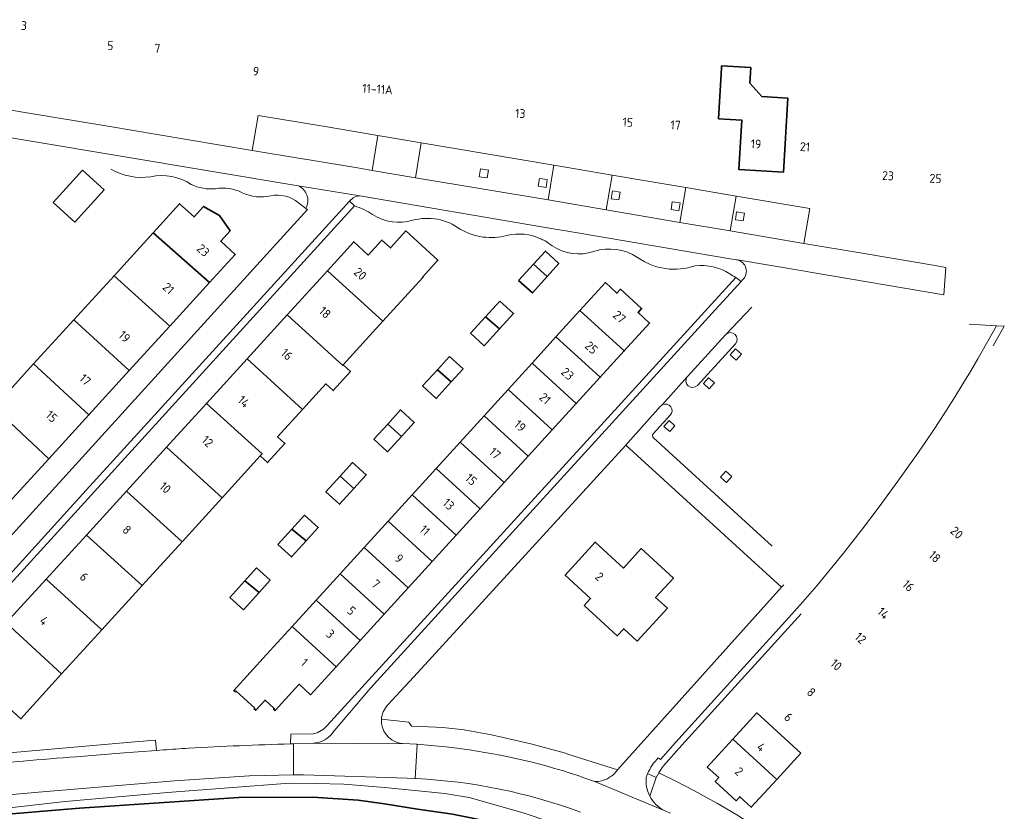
# Model space of a CAD drawing. Extents: x 150256 to 156914, y 461459 to 469481.
# Tile 515 of 656: x 155040 to 155189, y 467253 to 467373. Entities that reach past the tile are written whole.
import ezdxf
from ezdxf.enums import TextEntityAlignment as Align

# ---------------------------------------------------------------- set-up
doc = ezdxf.new("R2010")
doc.units = 0
doc.header["$LTSCALE"] = 0.75
for name, color, linetype, lineweight in [('B-RO-GK-BESCHOEIING-G', 251, 'GK-BESCHOEIING', 35), ('B-RO-GR-BEPLANTING_CULTUUR_BODEMBEDEKKER-GV', 251, 'CONTINUOUS', 18), ('B-RO-GR-BEPLANTING_CULTUUR_HEESTERS-GV', 251, 'CONTINUOUS', 18), ('B-RO-GR-GROENVOORZIENING-GV', 251, 'CONTINUOUS', 18), ('B-RO-OG-BEBOUWING-GV', 6, 'CONTINUOUS', 35), ('B-RO-OG-BEBOUWING-T18', 1, 'CONTINUOUS', 18), ('B-RO-OG-TERREIN_CULTUURSCHEIDING-GV', 251, 'CONTINUOUS', 18), ('B-RO-OG-WATER_SLOOT-GV', 251, 'CONTINUOUS', 18), ('B-RO-VH-VERHARDING_BETONSTRAATSTEEN-GV', 251, 'CONTINUOUS', 18), ('B-RO-VH-VERHARDING_STRAATBAKSTEEN-GV', 251, 'CONTINUOUS', 18), ('B-RO-VH-VERHARDING_TEGEL-GV', 251, 'CONTINUOUS', 18)]:
    doc.layers.add(name, color=color, linetype=linetype, lineweight=lineweight)
doc.styles.add('NLCS-ISO-M200-T18', font='NLCS-ISO.ttf', dxfattribs={"height": 360})
doc.linetypes.add('GK-BESCHOEIING', pattern='A,30,-5,[1,NLCS.SHX,S=1,R=0,X=0,Y=0],-5', length=40)

msp = doc.modelspace()

# ---------------------------------------------------------------- linework, layer by layer
at = {"layer": 'B-RO-GK-BESCHOEIING-G'}
msp.add_lwpolyline([(155023.859, 467251.648), (155049.274, 467253.754), (155073.431, 467255.389), (155084.644, 467255.438), (155091.528, 467254.982), (155095.489, 467254.444), (155100.532, 467253.62), (155105.802, 467252.852), (155111.559, 467251.691), (155116.029, 467250.458), (155121.239, 467248.788), (155126.262, 467247.078), (155132.582, 467244.774), (155138.356, 467242.429), (155139.98, 467242.07), (155141.627, 467242.045), (155144.513, 467240.475), (155148.727, 467239.007), (155149.922, 467238.97)], dxfattribs=at)
msp.add_lwpolyline([(155023.859, 467251.648), (155049.274, 467253.754), (155073.431, 467255.389), (155084.644, 467255.438), (155091.528, 467254.982), (155095.489, 467254.444), (155100.532, 467253.62), (155105.802, 467252.852), (155111.559, 467251.691), (155116.029, 467250.458), (155121.239, 467248.788), (155126.262, 467247.078), (155132.582, 467244.774), (155138.356, 467242.429), (155139.98, 467242.07), (155141.627, 467242.045), (155144.513, 467240.475), (155148.727, 467239.007), (155149.922, 467238.97)], dxfattribs=at)
at = {"layer": 'B-RO-GR-BEPLANTING_CULTUUR_BODEMBEDEKKER-GV'}
for points in [[(155095.033, 467267.258, 0.359257), (155097.769, 467263.617)], [(155095.033, 467267.258, 0.359257), (155097.769, 467263.617)], [(155099.627, 467266.199, -0.0338895), (155099.191, 467266.794)], [(155099.627, 467266.199, -0.0338895), (155099.191, 467266.794)], [(155102.506, 467263.264, -0.0511723), (155121.132, 467259.839)], [(155102.506, 467263.264, -0.0511723), (155121.132, 467259.839)], [(155121.132, 467259.839, -0.0261026), (155127.037, 467257.901)], [(155121.132, 467259.839, -0.0261026), (155127.037, 467257.901)], [(155127.218, 467257.871, 0.1884553), (155129.552, 467258.405)], [(155127.218, 467257.871, 0.1884553), (155129.552, 467258.405)], [(155129.552, 467258.405, 0.0426443), (155130.273, 467258.906)], [(155129.552, 467258.405, 0.0426443), (155130.273, 467258.906)], [(155135.72, 467255.594, 0.1619267), (155137.906, 467253.442)], [(155135.72, 467255.594, 0.1619267), (155137.906, 467253.442)]]:
    msp.add_lwpolyline(points, format="xyb", dxfattribs=at)
for points in [[(155099.191, 467266.794), (155095.033, 467267.258)], [(155099.191, 467266.794), (155095.033, 467267.258)], [(155130.273, 467258.906), (155130.712, 467259.45), (155130.817, 467259.567), (155123.305, 467261.977), (155122.933, 467262.096), (155117.689, 467263.536), (155111.71, 467264.907), (155109.516, 467265.29), (155107.593, 467265.625), (155104.327, 467265.985), (155101.103, 467266.133), (155099.627, 467266.199)], [(155130.273, 467258.906), (155130.712, 467259.45), (155130.817, 467259.567), (155123.305, 467261.977), (155122.933, 467262.096), (155117.689, 467263.536), (155111.71, 467264.907), (155109.516, 467265.29), (155107.593, 467265.625), (155104.327, 467265.985), (155101.103, 467266.133), (155099.627, 467266.199)], [(155097.769, 467263.617), (155098.235, 467263.588), (155099.328, 467263.519), (155100.303, 467263.477), (155100.454, 467263.462)], [(155097.769, 467263.617), (155098.235, 467263.588), (155099.328, 467263.519), (155100.303, 467263.477), (155100.454, 467263.462)], [(155100.454, 467263.462), (155102.506, 467263.264)], [(155100.454, 467263.462), (155102.506, 467263.264)], [(155157.259, 467246.993), (155158.273, 467248.09), (155159.06, 467248.89), (155157.162, 467250.655), (155156.772, 467250.31), (155155.59, 467249.044), (155155.149, 467248.572), (155152.19, 467250.632), (155148.9, 467252.757), (155145.992, 467254.496), (155142.422, 467256.472), (155139.788, 467257.815), (155137.09, 467259.106), (155136.709, 467258.444), (155135.72, 467255.594)], [(155157.259, 467246.993), (155158.273, 467248.09), (155159.06, 467248.89), (155157.162, 467250.655), (155156.772, 467250.31), (155155.59, 467249.044), (155155.149, 467248.572), (155152.19, 467250.632), (155148.9, 467252.757), (155145.992, 467254.496), (155142.422, 467256.472), (155139.788, 467257.815), (155137.09, 467259.106), (155136.709, 467258.444), (155135.72, 467255.594)], [(155127.037, 467257.901), (155127.218, 467257.871)], [(155127.037, 467257.901), (155127.218, 467257.871)], [(155137.906, 467253.442), (155138.88, 467252.994)], [(155137.906, 467253.442), (155138.88, 467252.994)]]:
    msp.add_lwpolyline(points, dxfattribs=at)
at = {"layer": 'B-RO-GR-BEPLANTING_CULTUUR_HEESTERS-GV'}
for points in [[(155137.667, 467314.924, 0.1012947), (155137.346, 467314.684)], [(155137.667, 467314.924, 0.1012947), (155137.346, 467314.684)], [(155138.834, 467313.328, 0.8285351), (155137.667, 467314.924)], [(155138.834, 467313.328, 0.8285351), (155137.667, 467314.924)], [(155136.279, 467309.893, -0.4237028), (155136.246, 467310.509)], [(155136.279, 467309.893, -0.4237028), (155136.246, 467310.509)], [(155040.742, 467260.914, -0.0014873), (155048.811, 467261.576)], [(155040.742, 467260.914, -0.0014873), (155048.811, 467261.576)], [(155033.842, 467260.315, -0.0015823), (155040.742, 467260.914)], [(155033.842, 467260.315, -0.0015823), (155040.742, 467260.914)]]:
    msp.add_lwpolyline(points, format="xyb", dxfattribs=at)
for points in [[(155137.346, 467314.684), (155132.394, 467309.121), (155132.098, 467308.797), (155155.709, 467287.26), (155156.023, 467287.609)], [(155137.346, 467314.684), (155132.394, 467309.121), (155132.098, 467308.797), (155155.709, 467287.26), (155156.023, 467287.609)], [(155136.246, 467310.509), (155138.834, 467313.328)], [(155136.246, 467310.509), (155138.834, 467313.328)], [(155154.265, 467293.465), (155136.279, 467309.893)], [(155154.265, 467293.465), (155136.279, 467309.893)], [(155048.811, 467261.576), (155055.398, 467262.093), (155060.946, 467262.515), (155060.803, 467264.102), (155057.668, 467263.829), (155021.282, 467260.656), (155020.984, 467260.459), (155020.997, 467259.076), (155021.014, 467259.079), (155022.765, 467259.255), (155023.266, 467259.307)], [(155048.811, 467261.576), (155055.398, 467262.093), (155060.946, 467262.515), (155060.803, 467264.102), (155057.668, 467263.829), (155021.282, 467260.656), (155020.984, 467260.459), (155020.997, 467259.076), (155021.014, 467259.079), (155022.765, 467259.255), (155023.266, 467259.307)]]:
    msp.add_lwpolyline(points, dxfattribs=at)
at = {"layer": 'B-RO-GR-GROENVOORZIENING-GV'}
for points in [[(155110.062, 467350.645), (155109.881, 467349.46), (155111.067, 467349.277), (155111.249, 467350.463)], [(155110.062, 467350.645), (155109.881, 467349.46), (155111.067, 467349.277), (155111.249, 467350.463)], [(155118.985, 467349.212), (155118.804, 467348.026), (155119.99, 467347.844), (155120.172, 467349.029)], [(155118.985, 467349.212), (155118.804, 467348.026), (155119.99, 467347.844), (155120.172, 467349.029)], [(155130.049, 467347.313), (155129.867, 467346.127), (155131.054, 467345.945), (155131.235, 467347.13)], [(155130.049, 467347.313), (155129.867, 467346.127), (155131.054, 467345.945), (155131.235, 467347.13)], [(155139.134, 467345.68), (155138.953, 467344.494), (155140.139, 467344.311), (155140.321, 467345.497)], [(155139.134, 467345.68), (155138.953, 467344.494), (155140.139, 467344.311), (155140.321, 467345.497)], [(155148.888, 467344.14), (155148.706, 467342.954), (155149.893, 467342.772), (155150.074, 467343.958)], [(155148.888, 467344.14), (155148.706, 467342.954), (155149.893, 467342.772), (155150.074, 467343.958)], [(155148.718, 467323.37), (155147.922, 467322.472), (155148.82, 467321.675), (155149.615, 467322.573)], [(155148.718, 467323.37), (155147.922, 467322.472), (155148.82, 467321.675), (155149.615, 467322.573)], [(155144.642, 467319.012), (155143.846, 467318.114), (155144.744, 467317.317), (155145.54, 467318.215)], [(155144.642, 467319.012), (155143.846, 467318.114), (155144.744, 467317.317), (155145.54, 467318.215)], [(155138.636, 467312.528), (155137.841, 467311.63), (155138.738, 467310.833), (155139.534, 467311.731)], [(155138.636, 467312.528), (155137.841, 467311.63), (155138.738, 467310.833), (155139.534, 467311.731)], [(155147.257, 467304.826), (155146.461, 467303.928), (155147.359, 467303.131), (155148.154, 467304.029)], [(155147.257, 467304.826), (155146.461, 467303.928), (155147.359, 467303.131), (155148.154, 467304.029)]]:
    msp.add_lwpolyline(points, close=True, dxfattribs=at)
at = {"layer": 'B-RO-OG-BEBOUWING-GV'}
for points in [[(155146.592, 467365.903), (155146.15, 467358.263), (155149.65, 467358.059), (155149.212, 467350.57), (155156.013, 467350.18), (155156.66, 467361.365), (155152.683, 467361.621), (155150.89, 467363.621), (155151.019, 467365.998), (155146.611, 467366.273)], [(155146.592, 467365.903), (155146.15, 467358.263), (155149.65, 467358.059), (155149.212, 467350.57), (155156.013, 467350.18), (155156.66, 467361.365), (155152.683, 467361.621), (155150.89, 467363.621), (155151.019, 467365.998), (155146.611, 467366.273)], [(155045.281, 467345.556), (155048.546, 467342.588), (155052.99, 467347.459), (155049.722, 467350.44)], [(155045.281, 467345.556), (155048.546, 467342.588), (155052.99, 467347.459), (155049.722, 467350.44)], [(155060.421, 467340.952), (155068.997, 467333.443), (155072.883, 467337.702), (155070.681, 467339.701), (155072.125, 467341.288), (155070.509, 467343.582), (155068.087, 467344.957), (155066.64, 467343.365), (155064.449, 467345.367)], [(155060.421, 467340.952), (155068.997, 467333.443), (155072.883, 467337.702), (155070.681, 467339.701), (155072.125, 467341.288), (155070.509, 467343.582), (155068.087, 467344.957), (155066.64, 467343.365), (155064.449, 467345.367)], [(155068.997, 467333.443), (155060.421, 467340.952), (155054.506, 467334.47), (155062.946, 467326.81)], [(155068.997, 467333.443), (155060.421, 467340.952), (155054.506, 467334.47), (155062.946, 467326.81)], [(155095.265, 467327.554), (155101.321, 467334.197), (155101.274, 467334.24), (155103.601, 467336.809), (155098.737, 467341.242), (155096.398, 467338.689), (155095.107, 467339.867), (155093.029, 467337.597), (155090.84, 467339.601), (155086.846, 467335.221)], [(155095.265, 467327.554), (155101.321, 467334.197), (155101.274, 467334.24), (155103.601, 467336.809), (155098.737, 467341.242), (155096.398, 467338.689), (155095.107, 467339.867), (155093.029, 467337.597), (155090.84, 467339.601), (155086.846, 467335.221)], [(155120.158, 467334.353), (155121.933, 467336.337), (155119.895, 467338.193), (155118.093, 467336.205)], [(155120.158, 467334.353), (155121.933, 467336.337), (155119.895, 467338.193), (155118.093, 467336.205)], [(155115.837, 467333.717), (155117.918, 467331.85), (155120.158, 467334.353), (155118.093, 467336.205)], [(155115.837, 467333.717), (155117.918, 467331.85), (155120.158, 467334.353), (155118.093, 467336.205)], [(155062.946, 467326.81), (155054.506, 467334.47), (155048.396, 467327.774), (155056.816, 467320.091)], [(155062.946, 467326.81), (155054.506, 467334.47), (155048.396, 467327.774), (155056.816, 467320.091)], [(155089.243, 467320.948), (155095.265, 467327.554), (155086.846, 467335.221), (155080.739, 467328.523), (155089.165, 467320.862)], [(155089.243, 467320.948), (155095.265, 467327.554), (155086.846, 467335.221), (155080.739, 467328.523), (155089.165, 467320.862)], [(155125.14, 467329.184), (155131.84, 467323.072), (155135.692, 467327.294), (155133.944, 467328.895), (155134.489, 467329.503), (155131.283, 467332.417), (155130.734, 467331.816), (155128.994, 467333.413)], [(155125.14, 467329.184), (155131.84, 467323.072), (155135.692, 467327.294), (155133.944, 467328.895), (155134.489, 467329.503), (155131.283, 467332.417), (155130.734, 467331.816), (155128.994, 467333.413)], [(155113.014, 467330.624), (155110.822, 467328.222), (155112.941, 467326.397), (155115.079, 467328.739)], [(155113.014, 467330.624), (155110.822, 467328.222), (155112.941, 467326.397), (155115.079, 467328.739)], [(155089.243, 467320.948), (155089.165, 467320.862), (155080.739, 467328.523), (155074.662, 467321.859), (155083.064, 467314.168), (155086.627, 467318.062), (155087.733, 467317.05), (155090.348, 467319.935)], [(155089.243, 467320.948), (155089.165, 467320.862), (155080.739, 467328.523), (155074.662, 467321.859), (155083.064, 467314.168), (155086.627, 467318.062), (155087.733, 467317.05), (155090.348, 467319.935)], [(155121.503, 467325.192), (155128.201, 467319.083), (155131.84, 467323.072), (155125.14, 467329.184)], [(155121.503, 467325.192), (155128.201, 467319.083), (155131.84, 467323.072), (155125.14, 467329.184)], [(155056.816, 467320.091), (155048.396, 467327.774), (155042.299, 467321.091), (155050.695, 467313.382)], [(155056.816, 467320.091), (155048.396, 467327.774), (155042.299, 467321.091), (155050.695, 467313.382)], [(155108.565, 467325.749), (155110.629, 467323.864), (155112.941, 467326.397), (155110.822, 467328.222)], [(155108.565, 467325.749), (155110.629, 467323.864), (155112.941, 467326.397), (155110.822, 467328.222)], [(155117.866, 467321.2), (155124.561, 467315.093), (155128.201, 467319.083), (155121.503, 467325.192)], [(155117.866, 467321.2), (155124.561, 467315.093), (155128.201, 467319.083), (155121.503, 467325.192)], [(155050.695, 467313.382), (155042.299, 467321.091), (155036.27, 467314.484), (155044.617, 467306.72)], [(155050.695, 467313.382), (155042.299, 467321.091), (155036.27, 467314.484), (155044.617, 467306.72)], [(155076.677, 467307.158), (155077.783, 467306.147), (155080.407, 467309.045), (155079.302, 467310.057), (155083.064, 467314.168), (155074.662, 467321.859), (155068.504, 467315.106), (155076.943, 467307.45)], [(155076.677, 467307.158), (155077.783, 467306.147), (155080.407, 467309.045), (155079.302, 467310.057), (155083.064, 467314.168), (155074.662, 467321.859), (155068.504, 467315.106), (155076.943, 467307.45)], [(155105.356, 467322.233), (155103.518, 467320.22), (155105.636, 467318.406), (155107.414, 467320.354)], [(155105.356, 467322.233), (155103.518, 467320.22), (155105.636, 467318.406), (155107.414, 467320.354)], [(155114.23, 467317.209), (155120.922, 467311.104), (155124.561, 467315.093), (155117.866, 467321.2)], [(155114.23, 467317.209), (155120.922, 467311.104), (155124.561, 467315.093), (155117.866, 467321.2)], [(155105.636, 467318.406), (155103.518, 467320.22), (155101.27, 467317.757), (155103.329, 467315.878)], [(155105.636, 467318.406), (155103.518, 467320.22), (155101.27, 467317.757), (155103.329, 467315.878)], [(155120.922, 467311.104), (155114.23, 467317.209), (155110.593, 467313.217), (155117.282, 467307.115)], [(155120.922, 467311.104), (155114.23, 467317.209), (155110.593, 467313.217), (155117.282, 467307.115)], [(155070.901, 467300.825), (155076.677, 467307.158), (155076.943, 467307.45), (155068.504, 467315.106), (155062.479, 467308.498)], [(155070.901, 467300.825), (155076.677, 467307.158), (155076.943, 467307.45), (155068.504, 467315.106), (155062.479, 467308.498)], [(155038.603, 467300.128), (155044.617, 467306.72), (155036.27, 467314.484), (155030.211, 467307.844)], [(155038.603, 467300.128), (155044.617, 467306.72), (155036.27, 467314.484), (155030.211, 467307.844)], [(155096.002, 467311.985), (155098.063, 467310.109), (155100.012, 467312.244), (155097.954, 467314.123)], [(155096.002, 467311.985), (155098.063, 467310.109), (155100.012, 467312.244), (155097.954, 467314.123)], [(155098.063, 467310.109), (155096.002, 467311.985), (155093.889, 467309.67), (155095.947, 467307.791)], [(155098.063, 467310.109), (155096.002, 467311.985), (155093.889, 467309.67), (155095.947, 467307.791)], [(155106.956, 467309.225), (155113.643, 467303.126), (155117.282, 467307.115), (155110.593, 467313.217)], [(155106.956, 467309.225), (155113.643, 467303.126), (155117.282, 467307.115), (155110.593, 467313.217)], [(155103.318, 467305.234), (155110.003, 467299.136), (155113.643, 467303.126), (155106.956, 467309.225)], [(155103.318, 467305.234), (155110.003, 467299.136), (155113.643, 467303.126), (155106.956, 467309.225)], [(155064.81, 467294.147), (155070.901, 467300.825), (155062.479, 467308.498), (155056.376, 467301.805)], [(155064.81, 467294.147), (155070.901, 467300.825), (155062.479, 467308.498), (155056.376, 467301.805)], [(155088.79, 467304.083), (155090.878, 467302.236), (155092.732, 467304.267), (155090.673, 467306.146)], [(155088.79, 467304.083), (155090.878, 467302.236), (155092.732, 467304.267), (155090.673, 467306.146)], [(155106.363, 467295.147), (155110.003, 467299.136), (155103.318, 467305.234), (155099.681, 467301.242)], [(155106.363, 467295.147), (155110.003, 467299.136), (155103.318, 467305.234), (155099.681, 467301.242)], [(155090.878, 467302.236), (155088.79, 467304.083), (155086.615, 467301.7), (155088.673, 467299.821)], [(155090.878, 467302.236), (155088.79, 467304.083), (155086.615, 467301.7), (155088.673, 467299.821)], [(155058.746, 467287.498), (155064.81, 467294.147), (155056.376, 467301.805), (155050.323, 467295.166)], [(155058.746, 467287.498), (155064.81, 467294.147), (155056.376, 467301.805), (155050.323, 467295.166)], [(155096.044, 467297.25), (155102.724, 467291.157), (155106.363, 467295.147), (155099.681, 467301.242)], [(155096.044, 467297.25), (155102.724, 467291.157), (155106.363, 467295.147), (155099.681, 467301.242)], [(155083.629, 467294.294), (155085.458, 467296.298), (155083.399, 467298.177), (155081.462, 467296.054)], [(155083.629, 467294.294), (155085.458, 467296.298), (155083.399, 467298.177), (155081.462, 467296.054)], [(155092.407, 467293.258), (155099.084, 467287.167), (155102.724, 467291.157), (155096.044, 467297.25)], [(155092.407, 467293.258), (155099.084, 467287.167), (155102.724, 467291.157), (155096.044, 467297.25)], [(155079.348, 467293.738), (155081.406, 467291.859), (155083.629, 467294.294), (155081.462, 467296.054)], [(155079.348, 467293.738), (155081.406, 467291.859), (155083.629, 467294.294), (155081.462, 467296.054)], [(155052.642, 467280.806), (155058.746, 467287.498), (155050.323, 467295.166), (155044.215, 467288.468)], [(155052.642, 467280.806), (155058.746, 467287.498), (155050.323, 467295.166), (155044.215, 467288.468)], [(155125.772, 467284.495), (155130.791, 467279.907), (155131.763, 467280.97), (155133.822, 467279.088), (155138.382, 467284.078), (155136.603, 467285.704), (155139.295, 467288.65), (155134.423, 467293.102), (155131.731, 467290.156), (155127.428, 467294.089), (155122.874, 467289.107), (155126.75, 467285.565)], [(155125.772, 467284.495), (155130.791, 467279.907), (155131.763, 467280.97), (155133.822, 467279.088), (155138.382, 467284.078), (155136.603, 467285.704), (155139.295, 467288.65), (155134.423, 467293.102), (155131.731, 467290.156), (155127.428, 467294.089), (155122.874, 467289.107), (155126.75, 467285.565)], [(155088.77, 467289.266), (155095.444, 467283.178), (155099.084, 467287.167), (155092.407, 467293.258)], [(155088.77, 467289.266), (155095.444, 467283.178), (155099.084, 467287.167), (155092.407, 467293.258)], [(155076.487, 467286.463), (155078.17, 467288.313), (155076.105, 467290.185), (155074.318, 467288.213)], [(155076.487, 467286.463), (155078.17, 467288.313), (155076.105, 467290.185), (155074.318, 467288.213)], [(155046.539, 467274.114), (155052.642, 467280.806), (155044.215, 467288.468), (155038.175, 467281.843)], [(155046.539, 467274.114), (155052.642, 467280.806), (155044.215, 467288.468), (155038.175, 467281.843)], [(155072.051, 467285.71), (155074.107, 467283.847), (155076.487, 467286.463), (155074.318, 467288.213)], [(155072.051, 467285.71), (155074.107, 467283.847), (155076.487, 467286.463), (155074.318, 467288.213)], [(155095.444, 467283.178), (155088.77, 467289.266), (155085.132, 467285.274), (155091.804, 467279.188)], [(155095.444, 467283.178), (155088.77, 467289.266), (155085.132, 467285.274), (155091.804, 467279.188)], [(155081.496, 467281.283), (155088.165, 467275.199), (155091.804, 467279.188), (155085.132, 467285.274)], [(155081.496, 467281.283), (155088.165, 467275.199), (155091.804, 467279.188), (155085.132, 467285.274)], [(155038.175, 467281.843), (155034.022, 467277.289), (155036.216, 467275.284), (155034.134, 467273.011), (155040.352, 467267.331), (155046.539, 467274.114)], [(155038.175, 467281.843), (155034.022, 467277.289), (155036.216, 467275.284), (155034.134, 467273.011), (155040.352, 467267.331), (155046.539, 467274.114)], [(155088.165, 467275.199), (155081.496, 467281.283), (155077.64, 467277.051), (155072.662, 467271.63), (155072.898, 467271.414), (155072.999, 467271.525), (155075.841, 467268.927), (155075.74, 467268.816), (155075.976, 467268.601), (155077.393, 467270.151), (155078.788, 467268.875), (155078.693, 467268.772), (155078.922, 467268.563), (155082.024, 467271.936), (155082.576, 467272.541), (155084.3, 467270.963)], [(155088.165, 467275.199), (155081.496, 467281.283), (155077.64, 467277.051), (155072.662, 467271.63), (155072.898, 467271.414), (155072.999, 467271.525), (155075.841, 467268.927), (155075.74, 467268.816), (155075.976, 467268.601), (155077.393, 467270.151), (155078.788, 467268.875), (155078.693, 467268.772), (155078.922, 467268.563), (155082.024, 467271.936), (155082.576, 467272.541), (155084.3, 467270.963)], [(155154.962, 467258.139), (155158.601, 467262.13), (155151.93, 467268.214), (155148.291, 467264.224)], [(155154.962, 467258.139), (155158.601, 467262.13), (155151.93, 467268.214), (155148.291, 467264.224)], [(155154.962, 467258.139), (155148.291, 467264.224), (155144.44, 467260.001), (155146.187, 467258.416), (155145.642, 467257.819), (155148.826, 467254.904), (155149.372, 467255.499), (155151.102, 467253.905)], [(155154.962, 467258.139), (155148.291, 467264.224), (155144.44, 467260.001), (155146.187, 467258.416), (155145.642, 467257.819), (155148.826, 467254.904), (155149.372, 467255.499), (155151.102, 467253.905)]]:
    msp.add_lwpolyline(points, close=True, dxfattribs=at)
at = {"layer": 'B-RO-OG-TERREIN_CULTUURSCHEIDING-GV'}
for points in [[(155100.145, 467258.257), (155098.961, 467258.325), (155083.216, 467258.848), (155081.733, 467258.813), (155075.051, 467258.654), (155063.658, 467257.902), (155043.072, 467256.219), (155028.32, 467254.885), (155023.254, 467254.37), (155002.069, 467252.214), (155000, 467252.004), (154981.436, 467249.898), (154951.793, 467246.994), (154927.985, 467244.486), (154927.892, 467244.477), (154911.985, 467242.881), (154910.308, 467242.182), (154902.416, 467241.45), (154897.744, 467241.231)], [(155100.145, 467258.257), (155098.961, 467258.325), (155083.216, 467258.848), (155081.733, 467258.813), (155075.051, 467258.654), (155063.658, 467257.902), (155043.072, 467256.219), (155028.32, 467254.885), (155023.254, 467254.37), (155002.069, 467252.214), (155000, 467252.004), (154981.436, 467249.898), (154951.793, 467246.994), (154927.985, 467244.486), (154927.892, 467244.477), (154911.985, 467242.881), (154910.308, 467242.182), (154902.416, 467241.45), (154897.744, 467241.231)], [(155100.304, 467258.248), (155100.145, 467258.257)], [(155100.304, 467258.248), (155100.145, 467258.257)], [(155026.168, 467252.402), (155047.097, 467254.794), (155062.628, 467256.132), (155081.099, 467257.538), (155085.146, 467257.52), (155089.359, 467257.419), (155095.558, 467256.911), (155104.634, 467256.01), (155108.354, 467255.375), (155116.526, 467253.047), (155124.616, 467250.328), (155132.772, 467246.773), (155140.657, 467244.297), (155145.089, 467242.174), (155149.562, 467239.355), (155149.922, 467238.97), (155151.75, 467237.02), (155152.503, 467236.216)], [(155026.168, 467252.402), (155047.097, 467254.794), (155062.628, 467256.132), (155081.099, 467257.538), (155085.146, 467257.52), (155089.359, 467257.419), (155095.558, 467256.911), (155104.634, 467256.01), (155108.354, 467255.375), (155116.526, 467253.047), (155124.616, 467250.328), (155132.772, 467246.773), (155140.657, 467244.297), (155145.089, 467242.174), (155149.562, 467239.355), (155149.922, 467238.97), (155151.75, 467237.02), (155152.503, 467236.216)]]:
    msp.add_lwpolyline(points, dxfattribs=at)
msp.add_lwpolyline([(155125.197, 467253.155, 0.0777257), (155100.304, 467258.248)], format="xyb", dxfattribs=at)
msp.add_lwpolyline([(155125.197, 467253.155, 0.0777257), (155100.304, 467258.248)], format="xyb", dxfattribs=at)
at = {"layer": 'B-RO-OG-WATER_SLOOT-GV'}
for points in [[(155116.526, 467253.047), (155108.354, 467255.375), (155104.634, 467256.01), (155095.558, 467256.911), (155089.359, 467257.419), (155085.146, 467257.52), (155081.099, 467257.538), (155062.628, 467256.132), (155047.097, 467254.794), (155026.168, 467252.402)], [(155116.526, 467253.047), (155108.354, 467255.375), (155104.634, 467256.01), (155095.558, 467256.911), (155089.359, 467257.419), (155085.146, 467257.52), (155081.099, 467257.538), (155062.628, 467256.132), (155047.097, 467254.794), (155026.168, 467252.402)], [(155023.859, 467251.648), (155049.274, 467253.754), (155073.431, 467255.389), (155084.644, 467255.438), (155091.528, 467254.982), (155095.489, 467254.444), (155100.532, 467253.62), (155105.802, 467252.852)], [(155105.802, 467252.852), (155100.532, 467253.62), (155095.489, 467254.444), (155091.528, 467254.982), (155084.644, 467255.438), (155073.431, 467255.389), (155049.274, 467253.754), (155023.859, 467251.648)], [(155023.859, 467251.648), (155049.274, 467253.754), (155073.431, 467255.389), (155084.644, 467255.438), (155091.528, 467254.982), (155095.489, 467254.444), (155100.532, 467253.62), (155105.802, 467252.852)], [(155105.802, 467252.852), (155100.532, 467253.62), (155095.489, 467254.444), (155091.528, 467254.982), (155084.644, 467255.438), (155073.431, 467255.389), (155049.274, 467253.754), (155023.859, 467251.648)]]:
    msp.add_lwpolyline(points, dxfattribs=at)
at = {"layer": 'B-RO-VH-VERHARDING_BETONSTRAATSTEEN-GV'}
for points in [[(155053.869, 467357.076), (155040.701, 467359.261), (155033.54, 467360.455), (155021.91, 467362.385), (155017.233, 467363.165), (155014.324, 467363.635), (155011.294, 467364.125), (155010.628, 467360.057), (155020.057, 467358.526), (155020.062, 467358.525), (155027.977, 467357.166), (155082.419, 467348.095), (155091.75, 467346.546), (155119.615, 467341.829), (155121.701, 467341.476), (155122.716, 467341.304), (155147.613, 467337.09), (155148.865, 467336.892)], [(155053.869, 467357.076), (155040.701, 467359.261), (155033.54, 467360.455), (155021.91, 467362.385), (155017.233, 467363.165), (155014.324, 467363.635), (155011.294, 467364.125), (155010.628, 467360.057), (155020.057, 467358.526), (155020.062, 467358.525), (155027.977, 467357.166), (155082.419, 467348.095), (155091.75, 467346.546), (155119.615, 467341.829), (155121.701, 467341.476), (155122.716, 467341.304), (155147.613, 467337.09), (155148.865, 467336.892)], [(155082.419, 467348.095), (155027.977, 467357.166)], [(155082.419, 467348.095), (155027.977, 467357.166)], [(155149.01, 467336.863), (155158.928, 467335.196), (155160.022, 467335.026), (155180.29, 467331.586), (155180.576, 467335.734), (155178.987, 467335.99), (155167.922, 467337.873), (155159.097, 467339.367), (155147.927, 467341.248), (155140.292, 467342.537), (155129.105, 467344.431), (155120.298, 467345.94), (155100.185, 467349.319), (155093.639, 467350.424), (155091.425, 467350.799), (155084.4, 467351.956), (155082.747, 467352.236), (155075.461, 467353.461), (155061.065, 467355.868), (155053.869, 467357.076)], [(155149.01, 467336.863), (155158.928, 467335.196), (155160.022, 467335.026), (155180.29, 467331.586), (155180.576, 467335.734), (155178.987, 467335.99), (155167.922, 467337.873), (155159.097, 467339.367), (155147.927, 467341.248), (155140.292, 467342.537), (155129.105, 467344.431), (155120.298, 467345.94), (155100.185, 467349.319), (155093.639, 467350.424), (155091.425, 467350.799), (155084.4, 467351.956), (155082.747, 467352.236), (155075.461, 467353.461), (155061.065, 467355.868), (155053.869, 467357.076)], [(155091.75, 467346.546), (155082.419, 467348.095)], [(155091.75, 467346.546), (155082.419, 467348.095)], [(155148.865, 467336.892), (155147.613, 467337.09), (155122.716, 467341.304), (155121.701, 467341.476), (155119.615, 467341.829), (155091.75, 467346.546)], [(155148.865, 467336.892), (155147.613, 467337.09), (155122.716, 467341.304), (155121.701, 467341.476), (155119.615, 467341.829), (155091.75, 467346.546)], [(155017.025, 467266.087), (155020.35, 467269.003), (155049.783, 467301.428), (155090.217, 467345.741), (155090.472, 467346.025), (155090.486, 467346.035)], [(155017.025, 467266.087), (155020.35, 467269.003), (155049.783, 467301.428), (155090.217, 467345.741), (155090.472, 467346.025), (155090.486, 467346.035)], [(155082.481, 467345.501), (155083.568, 467344.664)], [(155082.481, 467345.501), (155083.568, 467344.664)], [(155090.486, 467346.035), (155090.472, 467346.025), (155090.217, 467345.741), (155090.959, 467345.066), (155090.972, 467345.052)], [(155090.486, 467346.035), (155090.472, 467346.025), (155090.217, 467345.741), (155090.959, 467345.066), (155090.972, 467345.052)], [(155083.582, 467344.689), (155083.568, 467344.664), (155083.811, 467344.476), (155077.671, 467337.71), (155008.145, 467261.255), (155006.134, 467259.029), (155005.627, 467258.469)], [(155083.582, 467344.689), (155083.568, 467344.664), (155083.811, 467344.476), (155077.671, 467337.71), (155008.145, 467261.255), (155006.134, 467259.029), (155005.627, 467258.469)], [(155083.568, 467344.664), (155083.582, 467344.689)], [(155083.568, 467344.664), (155083.582, 467344.689)], [(155120.744, 467339.13), (155120.921, 467338.99)], [(155120.744, 467339.13), (155120.921, 467338.99)], [(155158.928, 467335.196), (155149.01, 467336.863)], [(155158.928, 467335.196), (155149.01, 467336.863)], [(155149.83, 467333.878), (155149.56, 467333.591), (155149.563, 467333.605), (155145.19, 467328.786), (155119.039, 467300.141), (155093.372, 467271.963), (155087.888, 467265.501), (155087.351, 467264.844)], [(155149.83, 467333.878), (155149.56, 467333.591), (155149.563, 467333.605), (155145.19, 467328.786), (155119.039, 467300.141), (155093.372, 467271.963), (155087.888, 467265.501), (155087.351, 467264.844)], [(155148.779, 467334.209), (155149.563, 467333.605), (155149.56, 467333.591), (155149.83, 467333.878)], [(155148.779, 467334.209), (155149.563, 467333.605), (155149.56, 467333.591), (155149.83, 467333.878)], [(155137.667, 467314.924), (155141.401, 467319.156), (155141.442, 467319.204), (155147.194, 467325.503), (155147.207, 467325.516), (155147.264, 467325.574), (155151.167, 467329.682)], [(155137.667, 467314.924), (155141.401, 467319.156), (155141.442, 467319.204), (155147.194, 467325.503), (155147.207, 467325.516), (155147.264, 467325.574), (155151.167, 467329.682)], [(155151.167, 467329.682), (155147.264, 467325.574)], [(155151.167, 467329.682), (155147.264, 467325.574)], [(155137.014, 467261.407), (155137.331, 467261.149), (155139.603, 467263.701), (155156.821, 467282.675), (155158.946, 467285.066), (155161.035, 467287.492), (155163.088, 467289.95), (155165.097, 467292.443), (155167.826, 467295.928), (155170.497, 467299.457), (155173.332, 467303.315), (155176.11, 467307.217), (155177.484, 467309.203), (155178.83, 467311.212), (155180.439, 467313.679), (155182.017, 467316.168), (155183.186, 467318.057), (155184.328, 467319.959), (155185.452, 467321.875), (155188.284, 467326.876), (155184.114, 467327.141)], [(155137.014, 467261.407), (155137.331, 467261.149), (155139.603, 467263.701), (155156.821, 467282.675), (155158.946, 467285.066), (155161.035, 467287.492), (155163.088, 467289.95), (155165.097, 467292.443), (155167.826, 467295.928), (155170.497, 467299.457), (155173.332, 467303.315), (155176.11, 467307.217), (155177.484, 467309.203), (155178.83, 467311.212), (155180.439, 467313.679), (155182.017, 467316.168), (155183.186, 467318.057), (155184.328, 467319.959), (155185.452, 467321.875), (155188.284, 467326.876), (155184.114, 467327.141)], [(155147.264, 467325.574), (155147.207, 467325.516), (155147.194, 467325.503), (155141.442, 467319.204), (155141.401, 467319.156)], [(155147.264, 467325.574), (155147.207, 467325.516), (155147.194, 467325.503), (155141.442, 467319.204), (155141.401, 467319.156)], [(155142.937, 467317.85), (155148.702, 467324.158)], [(155148.702, 467324.158), (155142.937, 467317.85)], [(155142.937, 467317.85), (155148.702, 467324.158)], [(155148.702, 467324.158), (155142.937, 467317.85)], [(155141.401, 467319.156), (155137.667, 467314.924)], [(155141.401, 467319.156), (155137.667, 467314.924)], [(155095.951, 467269.363), (155099.939, 467273.679), (155132.098, 467308.797), (155132.394, 467309.121), (155137.346, 467314.684)], [(155095.951, 467269.363), (155099.939, 467273.679), (155132.098, 467308.797), (155132.394, 467309.121), (155137.346, 467314.684)], [(155138.834, 467313.328), (155136.246, 467310.509)], [(155138.834, 467313.328), (155136.246, 467310.509)], [(155136.279, 467309.893), (155154.265, 467293.465)], [(155136.279, 467309.893), (155154.265, 467293.465)], [(155156.023, 467287.609), (155155.709, 467287.26), (155133.482, 467262.556), (155130.817, 467259.567), (155130.712, 467259.45), (155130.273, 467258.906)], [(155156.023, 467287.609), (155155.709, 467287.26), (155133.482, 467262.556), (155130.817, 467259.567), (155130.712, 467259.45), (155130.273, 467258.906)], [(155084.679, 467263.621), (155098.23, 467263.509), (155098.235, 467263.588), (155097.769, 467263.617)], [(155084.679, 467263.621), (155098.23, 467263.509), (155098.235, 467263.588), (155097.769, 467263.617)], [(155135.72, 467255.594), (155136.709, 467258.444), (155135.387, 467259.006)], [(155135.72, 467255.594), (155136.709, 467258.444), (155135.387, 467259.006)], [(155127.218, 467257.871), (155137.906, 467253.442)], [(155127.218, 467257.871), (155137.906, 467253.442)]]:
    msp.add_lwpolyline(points, dxfattribs=at)
for points in [[(155094.509, 467355.71), (155086.498, 467357.062), (155076.347, 467358.765), (155075.461, 467353.461), (155082.747, 467352.236), (155084.4, 467351.956), (155091.425, 467350.799), (155093.639, 467350.424)], [(155094.509, 467355.71), (155086.498, 467357.062), (155076.347, 467358.765), (155075.461, 467353.461), (155082.747, 467352.236), (155084.4, 467351.956), (155091.425, 467350.799), (155093.639, 467350.424)], [(155100.185, 467349.319), (155101.052, 467354.606), (155094.509, 467355.71), (155093.639, 467350.424)], [(155100.185, 467349.319), (155101.052, 467354.606), (155094.509, 467355.71), (155093.639, 467350.424)], [(155100.185, 467349.319), (155120.298, 467345.94), (155121.199, 467351.207), (155101.052, 467354.606)], [(155100.185, 467349.319), (155120.298, 467345.94), (155121.199, 467351.207), (155101.052, 467354.606)], [(155121.199, 467351.207), (155120.298, 467345.94), (155129.105, 467344.431), (155130.008, 467349.72)], [(155121.199, 467351.207), (155120.298, 467345.94), (155129.105, 467344.431), (155130.008, 467349.72)], [(155110.062, 467350.645), (155111.249, 467350.463), (155111.067, 467349.277), (155109.881, 467349.46)], [(155110.062, 467350.645), (155111.249, 467350.463), (155111.067, 467349.277), (155109.881, 467349.46)], [(155118.985, 467349.212), (155120.172, 467349.029), (155119.99, 467347.844), (155118.804, 467348.026)], [(155118.985, 467349.212), (155120.172, 467349.029), (155119.99, 467347.844), (155118.804, 467348.026)], [(155140.292, 467342.537), (155141.19, 467347.832), (155135.716, 467348.757), (155130.008, 467349.72), (155129.105, 467344.431)], [(155140.292, 467342.537), (155141.19, 467347.832), (155135.716, 467348.757), (155130.008, 467349.72), (155129.105, 467344.431)], [(155141.19, 467347.832), (155140.292, 467342.537), (155147.927, 467341.248), (155148.821, 467346.542)], [(155141.19, 467347.832), (155140.292, 467342.537), (155147.927, 467341.248), (155148.821, 467346.542)], [(155130.049, 467347.313), (155131.235, 467347.13), (155131.054, 467345.945), (155129.867, 467346.127)], [(155130.049, 467347.313), (155131.235, 467347.13), (155131.054, 467345.945), (155129.867, 467346.127)], [(155159.097, 467339.367), (155159.99, 467344.654), (155148.821, 467346.542), (155147.927, 467341.248)], [(155159.097, 467339.367), (155159.99, 467344.654), (155148.821, 467346.542), (155147.927, 467341.248)], [(155139.134, 467345.68), (155140.321, 467345.497), (155140.139, 467344.311), (155138.953, 467344.494)], [(155139.134, 467345.68), (155140.321, 467345.497), (155140.139, 467344.311), (155138.953, 467344.494)], [(155148.888, 467344.14), (155150.074, 467343.958), (155149.893, 467342.772), (155148.706, 467342.954)], [(155148.888, 467344.14), (155150.074, 467343.958), (155149.893, 467342.772), (155148.706, 467342.954)], [(155148.718, 467323.37), (155149.615, 467322.573), (155148.82, 467321.675), (155147.922, 467322.472)], [(155148.718, 467323.37), (155149.615, 467322.573), (155148.82, 467321.675), (155147.922, 467322.472)], [(155144.642, 467319.012), (155145.54, 467318.215), (155144.744, 467317.317), (155143.846, 467318.114)], [(155144.642, 467319.012), (155145.54, 467318.215), (155144.744, 467317.317), (155143.846, 467318.114)], [(155138.636, 467312.528), (155139.534, 467311.731), (155138.738, 467310.833), (155137.841, 467311.63)], [(155138.636, 467312.528), (155139.534, 467311.731), (155138.738, 467310.833), (155137.841, 467311.63)], [(155147.257, 467304.826), (155148.154, 467304.029), (155147.359, 467303.131), (155146.461, 467303.928)], [(155147.257, 467304.826), (155148.154, 467304.029), (155147.359, 467303.131), (155146.461, 467303.928)]]:
    msp.add_lwpolyline(points, close=True, dxfattribs=at)
for points in [[(155054.031, 467350.598, 0.1621602), (155060.069, 467349.455)], [(155054.031, 467350.598, 0.1621602), (155060.069, 467349.455)], [(155060.069, 467349.455, -0.2050645), (155066.189, 467348.304)], [(155060.069, 467349.455, -0.2050645), (155066.189, 467348.304)], [(155066.189, 467348.304, 0.1315451), (155069.883, 467347.632)], [(155066.189, 467348.304, 0.1315451), (155069.883, 467347.632)], [(155069.883, 467347.632, -0.1696564), (155073.933, 467347.047)], [(155069.883, 467347.632, -0.1696564), (155073.933, 467347.047)], [(155083.582, 467344.689, 0.4395939), (155082.419, 467348.095)], [(155082.419, 467348.095, -0.4395939), (155083.582, 467344.689)], [(155083.582, 467344.689, 0.4395939), (155082.419, 467348.095)], [(155082.419, 467348.095, -0.4395939), (155083.582, 467344.689)], [(155073.933, 467347.047, 0.1705578), (155078.272, 467346.563)], [(155073.933, 467347.047, 0.1705578), (155078.272, 467346.563)], [(155078.272, 467346.563, -0.2309195), (155082.481, 467345.501)], [(155078.272, 467346.563, -0.2309195), (155082.481, 467345.501)], [(155091.75, 467346.546, 0.1875515), (155090.486, 467346.035)], [(155090.486, 467346.035, -0.1875515), (155091.75, 467346.546)], [(155091.75, 467346.546, 0.1875515), (155090.486, 467346.035)], [(155090.486, 467346.035, -0.1875515), (155091.75, 467346.546)], [(155090.972, 467345.052, -0.0682272), (155093.71, 467343.727)], [(155090.972, 467345.052, -0.0682272), (155093.71, 467343.727)], [(155093.71, 467343.727, 0.221814), (155099.769, 467342.865)], [(155093.71, 467343.727, 0.221814), (155099.769, 467342.865)], [(155099.769, 467342.865, -0.2259341), (155106.993, 467341.523)], [(155099.769, 467342.865, -0.2259341), (155106.993, 467341.523)], [(155106.993, 467341.523, 0.2030029), (155114.032, 467340.57)], [(155106.993, 467341.523, 0.2030029), (155114.032, 467340.57)], [(155114.032, 467340.57, -0.169945), (155119.298, 467340.013)], [(155114.032, 467340.57, -0.169945), (155119.298, 467340.013)], [(155119.298, 467340.013, -0.0242434), (155120.014, 467339.628)], [(155119.298, 467340.013, -0.0242434), (155120.014, 467339.628)], [(155120.014, 467339.628, -0.0276244), (155120.744, 467339.13)], [(155120.014, 467339.628, -0.0276244), (155120.744, 467339.13)], [(155120.921, 467338.99, 0.2350611), (155127.243, 467338.158)], [(155120.921, 467338.99, 0.2350611), (155127.243, 467338.158)], [(155127.243, 467338.158, -0.2232491), (155133.881, 467337.224)], [(155127.243, 467338.158, -0.2232491), (155133.881, 467337.224)], [(155133.881, 467337.224, 0.2389567), (155142.623, 467335.959)], [(155133.881, 467337.224, 0.2389567), (155142.623, 467335.959)], [(155142.623, 467335.959, -0.1703749), (155147.834, 467334.763)], [(155142.623, 467335.959, -0.1703749), (155147.834, 467334.763)], [(155149.01, 467336.863, 0.0212203), (155148.865, 467336.892)], [(155148.865, 467336.892, -0.0212203), (155149.01, 467336.863)], [(155149.01, 467336.863, 0.0212203), (155148.865, 467336.892)], [(155148.865, 467336.892, -0.0212203), (155149.01, 467336.863)], [(155149.01, 467336.863, -0.5889503), (155149.83, 467333.878)], [(155149.83, 467333.878, 0.5889503), (155149.01, 467336.863)], [(155149.01, 467336.863, -0.5889503), (155149.83, 467333.878)], [(155149.83, 467333.878, 0.5889503), (155149.01, 467336.863)], [(155147.834, 467334.763, 0.0314749), (155148.779, 467334.209)], [(155147.834, 467334.763, 0.0314749), (155148.779, 467334.209)], [(155148.702, 467324.158, 0.950949), (155147.264, 467325.574)], [(155147.264, 467325.574, -0.950949), (155148.702, 467324.158)], [(155148.702, 467324.158, 0.950949), (155147.264, 467325.574)], [(155147.264, 467325.574, -0.950949), (155148.702, 467324.158)], [(155141.401, 467319.156, 0.9662144), (155142.937, 467317.85)], [(155142.937, 467317.85, -0.9662144), (155141.401, 467319.156)], [(155141.401, 467319.156, 0.9662144), (155142.937, 467317.85)], [(155142.937, 467317.85, -0.9662144), (155141.401, 467319.156)], [(155137.346, 467314.684, -0.1012947), (155137.667, 467314.924)], [(155137.346, 467314.684, -0.1012947), (155137.667, 467314.924)], [(155137.667, 467314.924, -0.8285351), (155138.834, 467313.328)], [(155137.667, 467314.924, -0.8285351), (155138.834, 467313.328)], [(155136.246, 467310.509, 0.4237028), (155136.279, 467309.893)], [(155136.246, 467310.509, 0.4237028), (155136.279, 467309.893)], [(155095.033, 467267.258, -0.1690771), (155095.951, 467269.363)], [(155095.033, 467267.258, -0.1690771), (155095.951, 467269.363)], [(155097.769, 467263.617, -0.359257), (155095.033, 467267.258)], [(155097.769, 467263.617, -0.359257), (155095.033, 467267.258)], [(155087.351, 467264.844, -0.2031426), (155084.679, 467263.621)], [(155087.351, 467264.844, -0.2031426), (155084.679, 467263.621)], [(155135.387, 467259.006, -0.0869261), (155137.014, 467261.407)], [(155135.387, 467259.006, -0.0869261), (155137.014, 467261.407)], [(155129.552, 467258.405, -0.1884553), (155127.218, 467257.871)], [(155129.552, 467258.405, -0.1884553), (155127.218, 467257.871)], [(155130.273, 467258.906, -0.0426443), (155129.552, 467258.405)], [(155130.273, 467258.906, -0.0426443), (155129.552, 467258.405)], [(155135.72, 467255.594, -0.1502987), (155135.191, 467258.461)], [(155135.191, 467258.461, 0.1502987), (155135.72, 467255.594)], [(155135.72, 467255.594, -0.1502987), (155135.191, 467258.461)], [(155135.191, 467258.461, 0.1502987), (155135.72, 467255.594)], [(155135.191, 467258.461, 0.0070832), (155135.387, 467259.006)], [(155135.387, 467259.006, -0.0070832), (155135.191, 467258.461)], [(155135.191, 467258.461, 0.0070832), (155135.387, 467259.006)], [(155135.387, 467259.006, -0.0070832), (155135.191, 467258.461)], [(155137.906, 467253.442, -0.1619267), (155135.72, 467255.594)], [(155137.906, 467253.442, -0.1619267), (155135.72, 467255.594)]]:
    msp.add_lwpolyline(points, format="xyb", dxfattribs=at)
at = {"layer": 'B-RO-VH-VERHARDING_STRAATBAKSTEEN-GV'}
for points in [[(155023.266, 467259.307), (155022.765, 467259.255), (155023.254, 467254.37), (155028.32, 467254.885), (155043.072, 467256.219), (155063.658, 467257.902), (155075.051, 467258.654), (155081.733, 467258.813), (155081.717, 467263.521), (155081.268, 467263.507)], [(155023.266, 467259.307), (155022.765, 467259.255), (155023.254, 467254.37), (155028.32, 467254.885), (155043.072, 467256.219), (155063.658, 467257.902), (155075.051, 467258.654), (155081.733, 467258.813), (155081.717, 467263.521), (155081.268, 467263.507)], [(155102.506, 467263.264), (155100.454, 467263.462), (155100.451, 467263.41), (155100.145, 467258.257), (155100.304, 467258.248)], [(155102.506, 467263.264), (155100.454, 467263.462), (155100.451, 467263.41), (155100.145, 467258.257), (155100.304, 467258.248)], [(155061.987, 467262.594), (155061.947, 467262.591), (155060.946, 467262.515), (155055.398, 467262.093), (155048.811, 467261.576)], [(155061.987, 467262.594), (155061.947, 467262.591), (155060.946, 467262.515), (155055.398, 467262.093), (155048.811, 467261.576)], [(155138.88, 467252.994), (155137.906, 467253.442), (155127.218, 467257.871), (155127.037, 467257.901)], [(155138.88, 467252.994), (155137.906, 467253.442), (155127.218, 467257.871), (155127.037, 467257.901)]]:
    msp.add_lwpolyline(points, dxfattribs=at)
for points in [[(155065.802, 467262.848, 0.0047148), (155061.987, 467262.594)], [(155065.802, 467262.848, 0.0047148), (155061.987, 467262.594)], [(155073.529, 467263.24, 0.0041372), (155065.802, 467262.848)], [(155073.529, 467263.24, 0.0041372), (155065.802, 467262.848)], [(155081.268, 467263.507, 0.0042635), (155073.529, 467263.24)], [(155081.268, 467263.507, 0.0042635), (155073.529, 467263.24)], [(155121.132, 467259.839, 0.0511723), (155102.506, 467263.264)], [(155121.132, 467259.839, 0.0511723), (155102.506, 467263.264)], [(155048.811, 467261.576, 0.0014873), (155040.742, 467260.914)], [(155048.811, 467261.576, 0.0014873), (155040.742, 467260.914)], [(155040.742, 467260.914, 0.0015823), (155033.842, 467260.315)], [(155040.742, 467260.914, 0.0015823), (155033.842, 467260.315)], [(155127.037, 467257.901, 0.0261026), (155121.132, 467259.839)], [(155127.037, 467257.901, 0.0261026), (155121.132, 467259.839)], [(155100.304, 467258.248, -0.0777257), (155125.197, 467253.155)], [(155100.304, 467258.248, -0.0777257), (155125.197, 467253.155)]]:
    msp.add_lwpolyline(points, format="xyb", dxfattribs=at)
msp.add_lwpolyline([(155100.145, 467258.257), (155100.451, 467263.41), (155100.454, 467263.462), (155100.303, 467263.477), (155099.328, 467263.519), (155098.235, 467263.588), (155098.23, 467263.509), (155084.679, 467263.621), (155081.717, 467263.521), (155081.733, 467258.813), (155083.216, 467258.848), (155098.961, 467258.325)], close=True, dxfattribs=at)
msp.add_lwpolyline([(155100.145, 467258.257), (155100.451, 467263.41), (155100.454, 467263.462), (155100.303, 467263.477), (155099.328, 467263.519), (155098.235, 467263.588), (155098.23, 467263.509), (155084.679, 467263.621), (155081.717, 467263.521), (155081.733, 467258.813), (155083.216, 467258.848), (155098.961, 467258.325)], close=True, dxfattribs=at)
at = {"layer": 'B-RO-VH-VERHARDING_TEGEL-GV'}
for points in [[(155018.492, 467265.572), (155021.817, 467269.159), (155090.972, 467345.052), (155090.959, 467345.066), (155090.217, 467345.741), (155049.783, 467301.428), (155020.35, 467269.003), (155017.025, 467266.087)], [(155018.492, 467265.572), (155021.817, 467269.159), (155090.972, 467345.052), (155090.959, 467345.066), (155090.217, 467345.741), (155049.783, 467301.428), (155020.35, 467269.003), (155017.025, 467266.087)], [(155087.351, 467264.844), (155087.888, 467265.501), (155093.372, 467271.963), (155119.039, 467300.141), (155145.19, 467328.786), (155149.563, 467333.605), (155148.779, 467334.209), (155086.831, 467266.299), (155086.24, 467265.732), (155085.323, 467265.165), (155084.707, 467265.058), (155081.293, 467264.966), (155081.268, 467263.507), (155081.717, 467263.521), (155084.679, 467263.621)], [(155087.351, 467264.844), (155087.888, 467265.501), (155093.372, 467271.963), (155119.039, 467300.141), (155145.19, 467328.786), (155149.563, 467333.605), (155148.779, 467334.209), (155086.831, 467266.299), (155086.24, 467265.732), (155085.323, 467265.165), (155084.707, 467265.058), (155081.293, 467264.966), (155081.268, 467263.507), (155081.717, 467263.521), (155084.679, 467263.621)], [(155187.759, 467323.822), (155189.465, 467326.801), (155188.284, 467326.876), (155185.452, 467321.875), (155184.328, 467319.959), (155183.186, 467318.057), (155182.017, 467316.168), (155180.439, 467313.679), (155178.83, 467311.212), (155177.484, 467309.203), (155176.11, 467307.217), (155173.332, 467303.315), (155170.497, 467299.457), (155167.826, 467295.928), (155165.097, 467292.443), (155163.088, 467289.95), (155161.035, 467287.492), (155158.946, 467285.066), (155156.821, 467282.675), (155139.603, 467263.701), (155137.331, 467261.149), (155137.014, 467261.407)], [(155187.759, 467323.822), (155189.465, 467326.801), (155188.284, 467326.876), (155185.452, 467321.875), (155184.328, 467319.959), (155183.186, 467318.057), (155182.017, 467316.168), (155180.439, 467313.679), (155178.83, 467311.212), (155177.484, 467309.203), (155176.11, 467307.217), (155173.332, 467303.315), (155170.497, 467299.457), (155167.826, 467295.928), (155165.097, 467292.443), (155163.088, 467289.95), (155161.035, 467287.492), (155158.946, 467285.066), (155156.821, 467282.675), (155139.603, 467263.701), (155137.331, 467261.149), (155137.014, 467261.407)], [(155137.806, 467260.214), (155140.576, 467263.315), (155158.645, 467283.207)], [(155137.806, 467260.214), (155140.576, 467263.315), (155158.645, 467283.207)], [(155135.387, 467259.006), (155136.709, 467258.444), (155137.09, 467259.106)], [(155135.387, 467259.006), (155136.709, 467258.444), (155137.09, 467259.106)]]:
    msp.add_lwpolyline(points, dxfattribs=at)
for points in [[(155084.679, 467263.621, 0.2031426), (155087.351, 467264.844)], [(155084.679, 467263.621, 0.2031426), (155087.351, 467264.844)], [(155137.014, 467261.407, 0.0869261), (155135.387, 467259.006)], [(155137.014, 467261.407, 0.0869261), (155135.387, 467259.006)], [(155137.09, 467259.106, -0.016397), (155137.806, 467260.214)], [(155137.09, 467259.106, -0.016397), (155137.806, 467260.214)]]:
    msp.add_lwpolyline(points, format="xyb", dxfattribs=at)

# ---------------------------------------------------------------- texts
at = {"layer": 'B-RO-OG-BEBOUWING-T18', "style": 'NLCS-ISO-M200-T18'}
for s, rotation, p in [('3', 356.8, (155040.844, 467372.381)), ('3', 356.8, (155040.844, 467372.381)), ('5', 356.7, (155053.947, 467369.329)), ('5', 356.7, (155053.947, 467369.329)), ('7', 356.7, (155061.069, 467368.923)), ('7', 356.7, (155061.069, 467368.923)), ('9', 350.7, (155076.006, 467365.448)), ('9', 350.7, (155076.006, 467365.448)), ('11-11A', 356.5, (155094.448, 467362.745)), ('11-11A', 356.5, (155094.448, 467362.745)), ('13', 356.6, (155116.093, 467359.056)), ('13', 356.6, (155116.093, 467359.056)), ('15', 356.7, (155132.391, 467357.722)), ('15', 356.7, (155132.391, 467357.722)), ('17', 356.7, (155139.632, 467357.3)), ('17', 356.7, (155139.632, 467357.3)), ('19', 356.7, (155151.828, 467354.427)), ('19', 356.7, (155151.828, 467354.427)), ('21', 356.7, (155159.247, 467354.001)), ('21', 356.7, (155159.247, 467354.001)), ('23', 356.6, (155171.835, 467349.622)), ('23', 356.6, (155171.835, 467349.622)), ('25', 356.6, (155179.042, 467349.196)), ('25', 356.6, (155179.042, 467349.196)), ('23', 317.6, (155068.028, 467338.316)), ('23', 317.6, (155068.028, 467338.316)), ('20', 317.6, (155091.827, 467334.747)), ('20', 317.6, (155091.827, 467334.747)), ('21', 317.6, (155062.762, 467332.543)), ('21', 317.6, (155062.762, 467332.543)), ('18', 317.6, (155086.481, 467328.884)), ('18', 317.6, (155086.481, 467328.884)), ('27', 317.6, (155131.121, 467328.218)), ('27', 317.6, (155131.121, 467328.218)), ('19', 317.6, (155056.093, 467325.233)), ('19', 317.6, (155056.093, 467325.233)), ('25', 317.6, (155126.869, 467323.558)), ('25', 317.6, (155126.869, 467323.558)), ('16', 317.6, (155080.694, 467322.537)), ('16', 317.6, (155080.694, 467322.537)), ('17', 317.6, (155050.127, 467318.695)), ('17', 317.6, (155050.127, 467318.695)), ('23', 317.6, (155123.261, 467319.603)), ('23', 317.6, (155123.261, 467319.603)), ('14', 317.6, (155074.168, 467315.381)), ('14', 317.6, (155074.168, 467315.381)), ('21', 317.6, (155119.844, 467315.857)), ('21', 317.6, (155119.844, 467315.857)), ('15', 317.6, (155045.042, 467313.121)), ('15', 317.6, (155045.042, 467313.121)), ('19', 317.6, (155116.054, 467311.703)), ('19', 317.6, (155116.054, 467311.703)), ('12', 317.6, (155068.666, 467309.347)), ('12', 317.6, (155068.666, 467309.347)), ('17', 317.6, (155112.255, 467307.539)), ('17', 317.6, (155112.255, 467307.539)), ('15', 317.6, (155108.638, 467303.575)), ('15', 317.6, (155108.638, 467303.575)), ('10', 317.6, (155062.276, 467302.339)), ('10', 317.6, (155062.276, 467302.339)), ('13', 317.6, (155105.22, 467299.829)), ('13', 317.6, (155105.22, 467299.829)), ('11', 317.6, (155101.612, 467295.874)), ('11', 317.6, (155101.612, 467295.874)), ('8', 317.6, (155056.462, 467295.963)), ('8', 317.6, (155056.462, 467295.963)), ('20', 317.6, (155182.255, 467295.532)), ('20', 317.6, (155182.255, 467295.532)), ('18', 317.6, (155178.923, 467291.878)), ('18', 317.6, (155178.923, 467291.878)), ('9', 317.6, (155097.723, 467291.61)), ('9', 317.6, (155097.723, 467291.61)), ('6', 317.6, (155049.963, 467288.835)), ('6', 317.6, (155049.963, 467288.835)), ('2', 317.6, (155128.077, 467288.871)), ('2', 317.6, (155128.077, 467288.871)), ('7', 317.6, (155094.201, 467287.75)), ('7', 317.6, (155094.201, 467287.75)), ('16', 317.6, (155174.915, 467287.484)), ('16', 317.6, (155174.915, 467287.484)), ('5', 317.6, (155090.502, 467283.695)), ('5', 317.6, (155090.502, 467283.695)), ('14', 317.6, (155171.117, 467283.317)), ('14', 317.6, (155171.117, 467283.317)), ('4', 317.6, (155043.886, 467282.17)), ('4', 317.6, (155043.886, 467282.17)), ('3', 317.6, (155087.297, 467280.183)), ('3', 317.6, (155087.297, 467280.183)), ('12', 317.6, (155167.675, 467279.543)), ('12', 317.6, (155167.675, 467279.543)), ('1', 317.6, (155083.361, 467275.868)), ('1', 317.6, (155083.361, 467275.868)), ('10', 317.6, (155163.99, 467275.503)), ('10', 317.6, (155163.99, 467275.503)), ('8', 317.6, (155160.206, 467271.353)), ('8', 317.6, (155160.206, 467271.353)), ('6', 317.6, (155156.749, 467267.562)), ('6', 317.6, (155156.749, 467267.562)), ('4', 317.6, (155152.612, 467263.026)), ('4', 317.6, (155152.612, 467263.026)), ('2', 317.6, (155149.26, 467259.35)), ('2', 317.6, (155149.26, 467259.35))]:
    msp.add_text(s, height=1.35, rotation=rotation, dxfattribs=at).set_placement(p, align=Align.MIDDLE)

doc.saveas('drawing.dxf')
